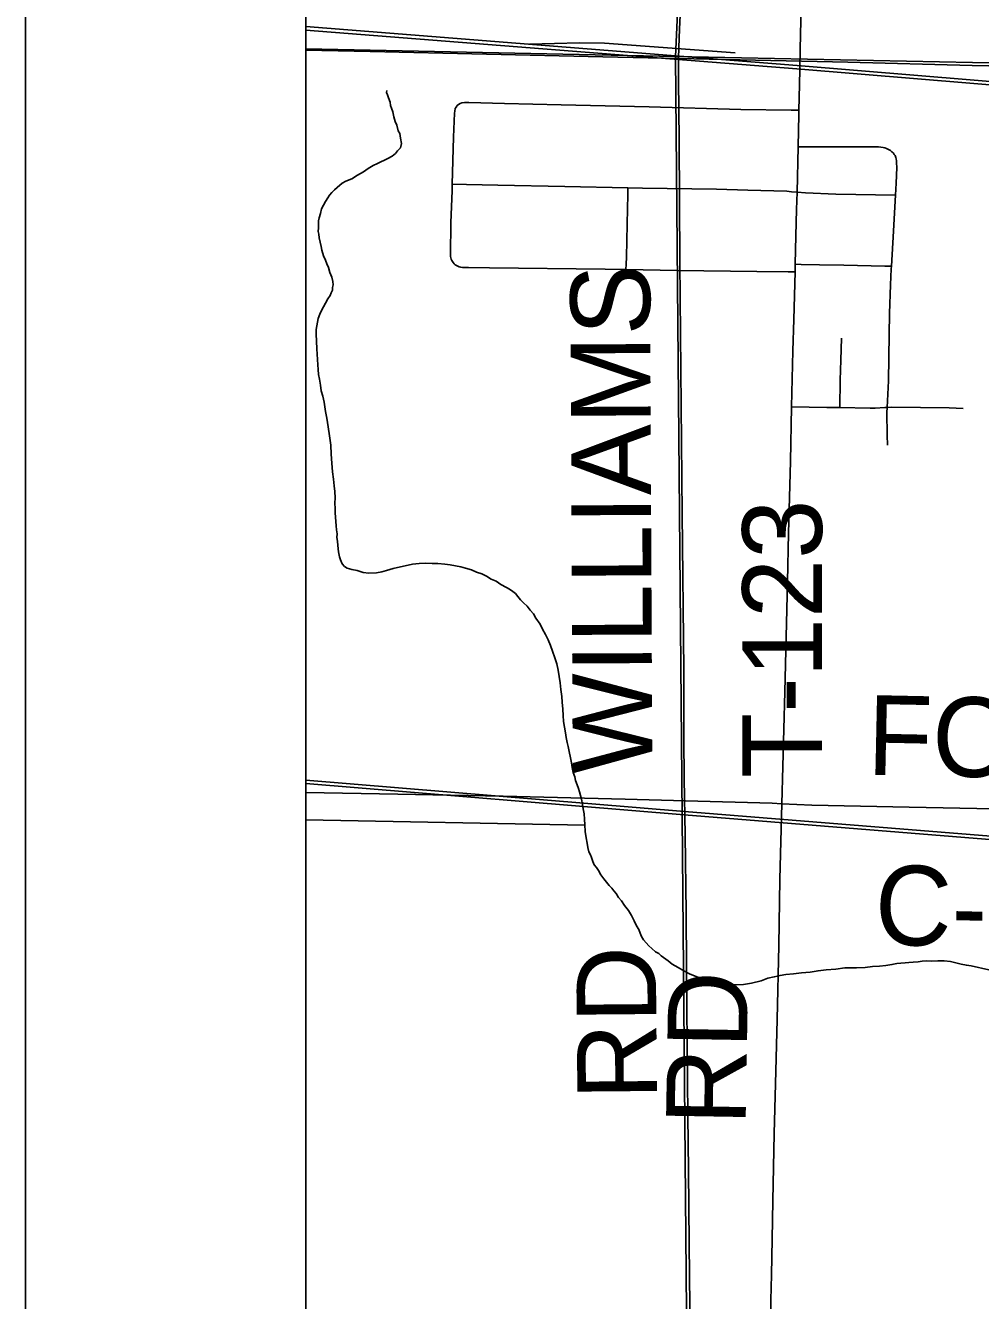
# Model space of a CAD drawing. Extents: x 2.4 to 73.1, y 4.5 to 25.6.
# Drawn here: x 41.8585 to 42.1992, y 22.7281 to 23.1826 of the extents above; entities that cross this region are included whole.
import ezdxf

# ---------------------------------------------------------------- set-up
doc = ezdxf.new("R2010")
doc.units = 0
for name, color, linetype in [('GM_X_County_Road', 7, 'Continuous'), ('GM_X_County_Road_Text', 7, 'Continuous'), ('GM_X_Interchange_Ramps', 7, 'Continuous'), ('GM_X_Minor_River', 7, 'Continuous'), ('GM_X_Rail_Line', 7, 'Continuous'), ('GM_X_Section', 7, 'Continuous'), ('GM_X_State_Route', 7, 'Continuous'), ('GM_X_Township_Road', 7, 'Continuous'), ('GM_X_Township_Road_Text', 7, 'Continuous'), ('GM_X_US_Shield', 7, 'Continuous'), ('SH_Cut_Line', 7, 'Continuous'), ('SH_Data', 7, 'Continuous')]:
    doc.layers.add(name, color=color, linetype=linetype)

msp = doc.modelspace()

# ---------------------------------------------------------------- linework, layer by layer
at = {"layer": 'GM_X_County_Road'}
for p, q in [((42.13374, 23.12316), (42.13415, 23.13937)), ((42.13304, 23.09483), (42.1331, 23.09749))]:
    msp.add_line(p, q, dxfattribs=at)
for points in [[(42.13442, 23.15243), (42.13453, 23.15678), (42.13476, 23.16671), (42.13486, 23.17417), (42.13506, 23.18442), (42.13513, 23.18695)], [(42.13415, 23.13937), (42.13438, 23.15088), (42.13442, 23.15243)], [(42.1331, 23.09749), (42.13335, 23.10768), (42.13358, 23.11701), (42.13374, 23.12316)], [(42.13174, 23.04667), (42.13227, 23.06667), (42.13263, 23.07785), (42.13304, 23.09483)], [(42.12836, 22.90514), (42.1294, 22.94511), (42.13032, 22.98427), (42.13067, 23.00167), (42.13136, 23.02715), (42.13174, 23.04667)], [(41.95853, 22.90921), (41.99136, 22.90862), (42.02897, 22.90791), (42.07248, 22.90682), (42.09391, 22.90625), (42.12487, 22.90532), (42.12836, 22.90514)], [(42.11768, 22.40528), (42.11831, 22.43051), (42.11882, 22.45382), (42.11946, 22.48459), (42.12015, 22.51753), (42.12049, 22.53524), (42.12117, 22.57036), (42.12166, 22.59335), (42.12239, 22.62474), (42.12266, 22.63779), (42.12313, 22.65767), (42.12339, 22.67135), (42.12371, 22.68907), (42.12411, 22.70833), (42.12441, 22.72822), (42.12463, 22.73723), (42.12492, 22.74998), (42.12514, 22.76365), (42.12565, 22.78757), (42.12612, 22.80528), (42.12662, 22.82827), (42.1272, 22.85469), (42.12765, 22.87831), (42.12836, 22.90514)], [(42.12836, 22.90514), (42.13898, 22.90472), (42.17379, 22.90397), (42.20393, 22.9033), (42.22786, 22.90273), (42.25583, 22.90207), (42.28348, 22.90141), (42.31332, 22.90073), (42.34688, 22.90002), (42.38138, 22.89922), (42.40375, 22.89864), (42.43607, 22.89792), (42.47646, 22.8969), (42.49946, 22.89648), (42.52712, 22.89588), (42.54825, 22.89537), (42.59393, 22.89437), (42.64548, 22.89328)]]:
    msp.add_lwpolyline(points, dxfattribs=at)
at = {"layer": 'GM_X_Interchange_Ramps'}
msp.add_lwpolyline([(41.95853, 24.68373), (41.95853, 21.67404)], dxfattribs=at)
at = {"layer": 'GM_X_Minor_River'}
msp.add_line((41.95853, 22.89948), (42.05808, 22.89752), dxfattribs=at)
for points in [[(41.98737, 23.15948), (41.98735, 23.15872), (41.98771, 23.15795), (41.98805, 23.1568), (41.98857, 23.15526), (41.98873, 23.15412), (41.98908, 23.15316), (41.9896, 23.15181), (41.98993, 23.15009), (41.99045, 23.14837), (41.99098, 23.14702), (41.99149, 23.1451), (41.99203, 23.14414), (41.99235, 23.14242), (41.99267, 23.14051), (41.99225, 23.139), (41.99126, 23.13789), (41.99047, 23.13697), (41.9893, 23.13606), (41.98775, 23.13515), (41.98408, 23.13337), (41.98254, 23.13266), (41.98079, 23.13157), (41.97905, 23.13049), (41.97692, 23.12923), (41.97498, 23.12796), (41.97286, 23.12707), (41.9715, 23.12636), (41.96975, 23.12489), (41.96877, 23.12397), (41.96779, 23.12305), (41.967, 23.12213), (41.9664, 23.1212), (41.9656, 23.11989), (41.9648, 23.11859), (41.96418, 23.11728), (41.96375, 23.11558), (41.96332, 23.11408), (41.9631, 23.11294), (41.96306, 23.1118), (41.96302, 23.11048), (41.96298, 23.10915), (41.96314, 23.10819), (41.96329, 23.10686), (41.96362, 23.10533), (41.96395, 23.1038), (41.96429, 23.10246), (41.9648, 23.10054), (41.96551, 23.099), (41.96604, 23.09766), (41.96657, 23.09631), (41.96708, 23.09458), (41.96779, 23.09285), (41.96812, 23.09132), (41.96828, 23.09018), (41.96806, 23.08923), (41.96803, 23.08829), (41.96762, 23.08735), (41.96721, 23.08641), (41.96641, 23.08511), (41.9656, 23.08361), (41.9648, 23.08231), (41.96419, 23.08119), (41.96358, 23.07969), (41.96296, 23.07819), (41.96273, 23.07687), (41.96249, 23.07554), (41.96226, 23.07422), (41.96222, 23.0727), (41.96243, 23.06738), (41.96256, 23.06547), (41.96269, 23.06357), (41.96282, 23.06167), (41.96296, 23.05995), (41.96309, 23.05824), (41.96342, 23.05652), (41.96373, 23.05442), (41.96405, 23.05232), (41.96456, 23.05041), (41.96506, 23.0483), (41.96553, 23.04506), (41.96603, 23.04257), (41.9665, 23.03952), (41.96697, 23.03628), (41.96744, 23.03303), (41.96753, 23.0298), (41.96781, 23.02656), (41.96809, 23.02351), (41.96839, 23.02085), (41.9687, 23.01856), (41.96882, 23.01646), (41.96894, 23.01418), (41.96888, 23.01228), (41.96901, 23.01038), (41.96896, 23.00886), (41.9691, 23.00734), (41.96925, 23.00581), (41.96939, 23.00429), (41.96953, 23.00277), (41.96968, 23.00143), (41.96964, 23.0001)], [(41.96964, 23.0001), (41.96979, 22.99877), (41.96993, 22.99724), (41.97024, 22.99495), (41.97056, 22.99323), (41.97091, 22.99209), (41.97144, 22.99074), (41.97236, 22.98976), (41.97329, 22.98916), (41.97499, 22.98873), (41.97687, 22.98829), (41.97895, 22.98765), (41.98103, 22.9874), (41.98369, 22.98751), (41.98561, 22.98783), (41.98733, 22.98834), (41.98964, 22.98903), (41.99653, 22.99052), (41.99901, 22.99082), (42.0013, 22.99094), (42.00358, 22.99087), (42.00567, 22.99081), (42.00813, 22.99054), (42.01002, 22.99029), (42.01192, 22.99004), (42.0138, 22.9896), (42.0155, 22.98917), (42.01757, 22.98853), (42.01945, 22.98772), (42.02133, 22.98709), (42.02302, 22.98627), (42.0247, 22.98527), (42.02638, 22.98446), (42.02806, 22.98327), (42.03012, 22.98225), (42.03124, 22.98165), (42.03235, 22.98085), (42.03328, 22.98007), (42.0342, 22.97909), (42.03512, 22.97792), (42.03622, 22.97674), (42.03751, 22.97556), (42.03861, 22.9742), (42.03971, 22.97284), (42.04061, 22.97129), (42.04207, 22.96915), (42.04296, 22.96742), (42.04404, 22.96548), (42.04493, 22.96355), (42.04582, 22.96163), (42.04652, 22.95952), (42.0474, 22.95721), (42.04809, 22.9551), (42.04859, 22.9528), (42.0489, 22.95051), (42.04921, 22.94823), (42.04952, 22.94594), (42.04982, 22.94346), (42.04994, 22.94136), (42.05024, 22.93889), (42.05036, 22.9366), (42.05049, 22.93451), (42.0508, 22.93241), (42.05112, 22.9305), (42.05145, 22.92878), (42.05178, 22.92706), (42.05211, 22.92553), (42.05326, 22.9198), (42.05359, 22.91808), (42.05391, 22.91636), (42.05443, 22.91482), (42.05477, 22.91348), (42.0553, 22.91195), (42.05582, 22.9106), (42.05617, 22.90945), (42.05651, 22.90811), (42.05685, 22.90677), (42.05717, 22.90486), (42.0575, 22.90333), (42.05782, 22.90161), (42.05795, 22.8997), (42.05808, 22.89761), (42.0582, 22.89533), (42.05851, 22.89304), (42.05883, 22.89113), (42.05916, 22.8896), (42.05949, 22.88807), (42.06003, 22.88691), (42.06038, 22.88595), (42.0609, 22.88461), (42.06144, 22.88345), (42.06217, 22.88248), (42.06289, 22.88132), (42.0638, 22.87977), (42.06489, 22.8784), (42.06581, 22.87724), (42.06672, 22.87607), (42.06764, 22.87509), (42.06837, 22.87412), (42.06929, 22.87314), (42.07001, 22.87178)], [(42.07001, 22.87178), (42.07111, 22.87061), (42.0722, 22.86887), (42.07367, 22.86711), (42.07475, 22.86537), (42.07564, 22.86344), (42.07654, 22.8617), (42.07726, 22.86035), (42.07779, 22.85901), (42.07832, 22.85785), (42.07904, 22.85669), (42.08088, 22.85454), (42.08199, 22.85355), (42.08328, 22.85237), (42.08441, 22.85177), (42.08533, 22.85098), (42.08775, 22.8492), (42.08923, 22.84801), (42.09129, 22.84681), (42.09334, 22.8456), (42.09558, 22.84439), (42.0984, 22.84335), (42.10047, 22.84253), (42.10254, 22.84189), (42.10405, 22.84147), (42.10556, 22.84104), (42.10707, 22.8408), (42.10859, 22.84076), (42.1103, 22.8407), (42.1122, 22.84064), (42.11467, 22.84075), (42.11754, 22.84123), (42.12099, 22.84208), (42.1233, 22.84295), (42.1256, 22.84345), (42.1277, 22.84396), (42.12981, 22.84427), (42.13248, 22.84457), (42.13534, 22.84486), (42.13839, 22.84514), (42.14126, 22.84562), (42.14412, 22.84591), (42.14755, 22.84618), (42.1508, 22.84665), (42.15498, 22.84671), (42.15803, 22.84681), (42.1607, 22.8471), (42.16317, 22.84721), (42.16547, 22.84752), (42.16757, 22.84784), (42.16929, 22.84816), (42.17081, 22.8483), (42.17234, 22.84845), (42.17368, 22.84859), (42.1752, 22.84874), (42.17692, 22.84887), (42.17844, 22.84902), (42.17997, 22.84916), (42.18168, 22.8491), (42.18396, 22.84922), (42.18624, 22.84915), (42.18852, 22.84889), (42.1904, 22.84845), (42.19229, 22.84801), (42.19418, 22.84757), (42.19588, 22.84733), (42.20212, 22.84599)]]:
    msp.add_lwpolyline(points, dxfattribs=at)
at = {"layer": 'GM_X_Rail_Line'}
for points in [[(41.95853, 23.18223), (42.13383, 23.16839), (42.64315, 23.12618), (43.14232, 23.08596), (43.65014, 23.04512)], [(41.95853, 23.18098), (42.13373, 23.16715), (42.64305, 23.12494), (43.14222, 23.08472), (43.65005, 23.04388)], [(42.03826, 23.17593), (42.05614, 23.17643), (42.06508, 23.17633), (42.11163, 23.17283)], [(41.95853, 22.91363), (42.09359, 22.90244), (42.59276, 22.86221), (43.10059, 22.82138), (43.5965, 22.78107)], [(41.95853, 22.91238), (42.09349, 22.9012), (42.59266, 22.86098), (43.10049, 22.82014), (43.59444, 22.77983)]]:
    msp.add_lwpolyline(points, dxfattribs=at)
at = {"layer": 'GM_X_Section'}
for points in [[(42.11313, 23.66987), (42.60701, 23.66123), (42.59653, 23.16132), (42.09037, 23.17156)], [(42.09037, 23.17156), (42.59653, 23.16132), (42.59116, 22.66092), (42.09483, 22.66998)]]:
    msp.add_lwpolyline(points, close=True, dxfattribs=at)
at = {"layer": 'GM_X_State_Route'}
msp.add_lwpolyline([(41.95853, 23.17381), (41.98151, 23.17334), (42.0645, 23.17147), (42.09151, 23.17086), (42.15182, 23.16948), (42.19626, 23.16833), (42.21398, 23.16799), (42.24381, 23.16734), (42.26215, 23.16693), (42.28204, 23.16639), (42.31746, 23.1657), (42.3616, 23.16472), (42.39734, 23.16388), (42.43556, 23.16293), (42.46478, 23.16228), (42.49803, 23.16153)], dxfattribs=at)
at = {"layer": 'GM_X_Township_Road'}
msp.add_line((42.0939, 22.894), (42.09347, 22.91412), dxfattribs=at)
for points in [[(42.09151, 23.17086), (42.0916, 23.1748), (42.09183, 23.18132), (42.09495, 23.24683), (42.09598, 23.26918), (42.09701, 23.2903), (42.09823, 23.31482), (42.10019, 23.353), (42.10139, 23.37504), (42.10236, 23.39771), (42.1036, 23.4269), (42.10482, 23.45578), (42.10609, 23.48373), (42.10774, 23.51974), (42.11128, 23.59426), (42.11251, 23.61909), (42.11417, 23.65729), (42.11461, 23.6698)], [(42.09347, 22.91412), (42.09342, 22.92833), (42.09332, 22.95288), (42.09283, 23.00851), (42.09235, 23.0598), (42.09194, 23.09834), (42.09168, 23.14186), (42.09148, 23.16299), (42.09151, 23.17086)], [(42.01078, 23.12608), (42.01116, 23.14277), (42.01152, 23.15139), (42.01164, 23.15207), (42.01186, 23.153), (42.01211, 23.15354), (42.01247, 23.15403), (42.01295, 23.15443)], [(42.01295, 23.15443), (42.01361, 23.15481), (42.0142, 23.15501), (42.01511, 23.15514), (42.01666, 23.1552), (42.02941, 23.15486), (42.04962, 23.15429), (42.08102, 23.15361), (42.11367, 23.15268), (42.13171, 23.15246), (42.13442, 23.15243)], [(42.13415, 23.13937), (42.13639, 23.13936), (42.14818, 23.13932), (42.16276, 23.13931), (42.1636, 23.13925), (42.16444, 23.13912), (42.16507, 23.13895), (42.1657, 23.13875), (42.16643, 23.13843), (42.16704, 23.13807), (42.16762, 23.13761)], [(42.1689, 23.1221), (42.16916, 23.12644), (42.16931, 23.13199), (42.16927, 23.13362), (42.1692, 23.13439), (42.16907, 23.13511), (42.16896, 23.13558), (42.1687, 23.13621), (42.16844, 23.13664), (42.16814, 23.13705), (42.16762, 23.13761)], [(42.01105, 23.09812), (42.0106, 23.09885), (42.01039, 23.09932), (42.01025, 23.09979), (42.01015, 23.10027), (42.01009, 23.10082), (42.01031, 23.11231), (42.01073, 23.1238), (42.01078, 23.12608)], [(42.01078, 23.12608), (42.01589, 23.12594), (42.02706, 23.12563), (42.05097, 23.12516), (42.07339, 23.12471)], [(42.07267, 23.0956), (42.07279, 23.09755), (42.07295, 23.10003), (42.07308, 23.10593), (42.07333, 23.11741), (42.07337, 23.12207), (42.07339, 23.12471)], [(42.07339, 23.12471), (42.07861, 23.12461), (42.10501, 23.12421), (42.11618, 23.12395), (42.13014, 23.12351), (42.13181, 23.12334), (42.13374, 23.12316)], [(42.13374, 23.12316), (42.13676, 23.1229), (42.14761, 23.12248), (42.1689, 23.1221)], [(42.16741, 23.09681), (42.16792, 23.10512), (42.1689, 23.1221)], [(42.01105, 23.09812), (42.01142, 23.0977), (42.01186, 23.0973), (42.01231, 23.09701), (42.01277, 23.09677), (42.01323, 23.0966), (42.0138, 23.09645), (42.01441, 23.09637), (42.01653, 23.0963), (42.02399, 23.09617), (42.06535, 23.09574), (42.07267, 23.0956)], [(42.07267, 23.0956), (42.09115, 23.09525), (42.11943, 23.09486), (42.13062, 23.09484), (42.13304, 23.09483)], [(42.1331, 23.09749), (42.13523, 23.09745), (42.14177, 23.09734), (42.15049, 23.0972), (42.16512, 23.09687), (42.16741, 23.09681)], [(42.16593, 23.04643), (42.16641, 23.05599), (42.16657, 23.07249), (42.16675, 23.07995), (42.16714, 23.09021), (42.16735, 23.09581), (42.16741, 23.09681)], [(42.14901, 23.04639), (42.14912, 23.05615), (42.14937, 23.06333), (42.14956, 23.07112)], [(42.13174, 23.04667), (42.14432, 23.04648), (42.14901, 23.04639)], [(42.14901, 23.04639), (42.15982, 23.04618), (42.16167, 23.04622), (42.16508, 23.04642), (42.16593, 23.04643)], [(42.16605, 23.03296), (42.16593, 23.03661), (42.16584, 23.04467), (42.16593, 23.04643)], [(42.16593, 23.04643), (42.16755, 23.04654), (42.18801, 23.04628), (42.19296, 23.04605)], [(41.95853, 22.90921), (41.99136, 22.90862), (42.02897, 22.90791), (42.07248, 22.90682), (42.09391, 22.90625), (42.12487, 22.90532), (42.12836, 22.90514)], [(42.12836, 22.90514), (42.13898, 22.90472), (42.17379, 22.90397), (42.20393, 22.9033), (42.22786, 22.90273), (42.25583, 22.90207), (42.28348, 22.90141), (42.31332, 22.90073), (42.34688, 22.90002), (42.38138, 22.89922), (42.40375, 22.89864), (42.43607, 22.89792), (42.47646, 22.8969), (42.49946, 22.89648), (42.52712, 22.89588), (42.54825, 22.89537), (42.59393, 22.89437), (42.64548, 22.89328)], [(42.09593, 22.66954), (42.09576, 22.68123), (42.09558, 22.71479), (42.09531, 22.74834), (42.09507, 22.77444), (42.09484, 22.79402), (42.09455, 22.81918), (42.09432, 22.84683), (42.09418, 22.86641), (42.0939, 22.894)]]:
    msp.add_lwpolyline(points, dxfattribs=at)
at = {"layer": 'GM_X_US_Shield'}
for points in [[(41.95853, 23.67281), (41.95853, 23.1743), (42.09037, 23.17156), (42.11313, 23.66987)], [(41.95853, 23.1743), (41.95853, 22.67292), (42.09483, 22.66998), (42.09037, 23.17156)]]:
    msp.add_lwpolyline(points, close=True, dxfattribs=at)
at = {"layer": 'SH_Cut_Line'}
msp.add_lwpolyline([(41.95853, 24.90511), (41.95853, 21.67404)], dxfattribs=at)
at = {"layer": 'SH_Data'}
for p, q in [((41.85853, 25.00511), (41.85853, 18.00511)), ((41.95853, 24.90511), (41.95853, 18.10511))]:
    msp.add_line(p, q, dxfattribs=at)

# ---------------------------------------------------------------- texts
at = {"layer": 'GM_X_County_Road_Text'}
for s, rotation, p in [('FOUNTAIN', 358.7984, (42.15858, 22.91553)), ('C-39', 358.6377, (42.16122, 22.855)), ('RD', 89.0123, (42.11539, 22.79036))]:
    msp.add_text(s, height=0.028409, rotation=rotation, dxfattribs=at).set_placement(p)
at = {"layer": 'GM_X_Township_Road_Text'}
for s, rotation, p in [('WILLIAMS', 90.2749, (42.08215, 22.91596)), ('T-123', 90, (42.14263, 22.91435)), ('RD', 90.4941, (42.08382, 22.79967))]:
    msp.add_text(s, height=0.028409, rotation=rotation, dxfattribs=at).set_placement(p)

doc.saveas('drawing.dxf')
